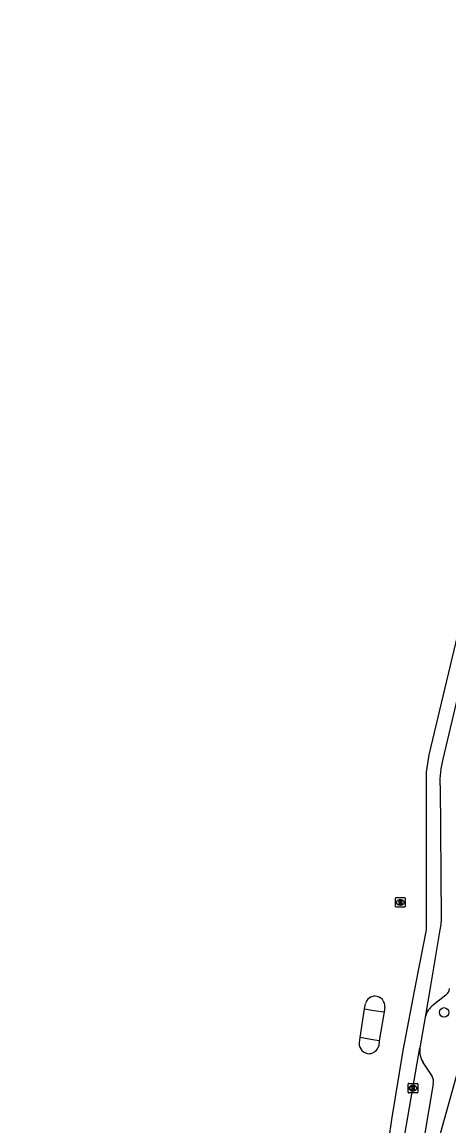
# Model space of a CAD drawing. Extents: x 163150 to 163546, y 380933 to 381635.
# Drawn here: x 163161.3 to 163205.8, y 381399.1 to 381514.3 of the extents above; entities that cross this region are included whole.
import ezdxf

# ---------------------------------------------------------------- set-up
doc = ezdxf.new("R2010")
doc.units = 0
for name, color, linetype in [('IMGEO_Boom', 7, 'Continuous'), ('IMGEO_Fietspad_gesloten', 7, 'Continuous'), ('IMGEO_Kolk', 7, 'Continuous'), ('IMGEO_Rijbaan_lokaal_gesloten', 7, 'Continuous'), ('IMGEO_Rioolput', 7, 'Continuous'), ('IMGEO_Voetpad_open', 7, 'Continuous')]:
    doc.layers.add(name, color=color, linetype=linetype)

msp = doc.modelspace()

# ---------------------------------------------------------------- linework, layer by layer
at = {"layer": 'IMGEO_Boom'}
msp.add_circle((163205.26, 381410.97), 0.489, dxfattribs=at)
at = {"layer": 'IMGEO_Fietspad_gesloten'}
for points in [[(163214.08, 381475.13), (163205.14, 381437.39)], [(163204.85, 381434.64), (163204.95, 381420.74), (163204.92, 381420.15), (163204.83, 381419.57), (163203.84, 381413.75), (163203.29, 381410.46)], [(163203.29, 381410.46), (163202.73, 381407.26)], [(163161.27, 381254.94), (163161.79, 381257.5), (163168.41, 381281.26), (163179.27, 381319.84), (163184.93, 381339.89), (163190.29, 381358.87), (163196.9, 381382.42), (163200.87, 381396.81), (163201.04, 381397.48), (163201.15, 381398.03), (163202.01, 381403.06), (163202.73, 381407.26)]]:
    msp.add_lwpolyline(points, dxfattribs=at)
msp.add_arc((163214.2, 381435.03), 9.37, 165.3812, 182.3951, dxfattribs=at)
at = {"layer": 'IMGEO_Kolk'}
for p, q in [((163201.52, 381402.64), (163201.52, 381403.49)), ((163201.59, 381403.56), (163202.45, 381403.56)), ((163202.01, 381403.34), (163202.03, 381403.34)), ((163202.52, 381403.49), (163202.52, 381402.64)), ((163202.45, 381402.56), (163201.59, 381402.56)), ((163202.03, 381402.78), (163202, 381402.78))]:
    msp.add_line(p, q, dxfattribs=at)
for points in [[(163201.52, 381402.64), (163201.52, 381403.49)], [(163201.59, 381403.56), (163202.45, 381403.56)], [(163201.84, 381403.26), (163201.96, 381403.26), (163201.96, 381403.11), (163202.09, 381403.26), (163202.26, 381403.26), (163202.11, 381403.11), (163202.26, 381402.86), (163202.11, 381402.86), (163202.03, 381403.03), (163201.96, 381402.96), (163201.96, 381402.86), (163201.84, 381402.86), (163201.84, 381403.26)], [(163202.52, 381403.49), (163202.52, 381402.64)], [(163202.45, 381402.56), (163201.59, 381402.56)]]:
    msp.add_lwpolyline(points, dxfattribs=at)
for centre, start, end in [((163201.59, 381403.49), 91.552, 178.448), ((163201.59, 381403.49), 91.552, 178.448), ((163202.44, 381403.49), 1.552, 88.448), ((163202.44, 381403.49), 1.552, 88.448), ((163201.59, 381402.64), 181.552, 268.448), ((163201.59, 381402.64), 181.552, 268.448), ((163202.44, 381402.64), 271.552, 358.448), ((163202.44, 381402.64), 271.552, 358.448)]:
    msp.add_arc(centre, 0.0765, start, end, dxfattribs=at)
for centre, major_axis, ratio, start_param, end_param in [((163202.01, 381403.06), (-0.387, 0.002), 0.722429, 4.712389, 7.853982), ((163202.03, 381403.06), (-0.39, 0.002), 0.717154, 1.570796, 4.712389)]:
    msp.add_ellipse(centre, major_axis=major_axis, ratio=ratio, start_param=start_param, end_param=end_param, dxfattribs=at)
at = {"layer": 'IMGEO_Rijbaan_lokaal_gesloten'}
for points in [[(163166.43, 381280.69), (163188.55, 381358.48), (163194.24, 381378.76), (163197.85, 381391.45), (163199.5, 381397.64), (163199.81, 381399.81), (163201, 381406.98), (163202.36, 381414.07), (163203.42, 381419.57), (163203.42, 381421.47), (163203.42, 381430.45), (163203.42, 381436.02), (163203.7, 381437.83), (163206.49, 381449.49), (163214.12, 381481.68), (163216.8, 381492.72), (163218.45, 381497.57), (163223.71, 381513.76), (163241.57, 381568.24), (163248.99, 381592.29), (163253.52, 381605.62), (163255.55, 381608.99), (163259.83, 381616.31)], [(163196.5, 381408.33), (163196.98, 381411.32)], [(163196.98, 381411.32), (163197.08, 381411.87)], [(163199.01, 381411.01), (163198.51, 381408.01)], [(163199.09, 381411.5), (163199.01, 381411.01)], [(163196.43, 381407.78), (163196.5, 381408.33)], [(163198.51, 381408.01), (163198.45, 381407.47)]]:
    msp.add_lwpolyline(points, dxfattribs=at)
for centre, radius, start, end in [((163198.07, 381411.63), 1.03, 89.3615, 166.0334), ((163198.05, 381411.61), 1.04, 353.9606, 88.3127), ((163197.45, 381407.69), 1.03, 175.2436, 272.0625), ((163197.38, 381407.78), 1.12, 275.6466, 343.8006)]:
    msp.add_arc(centre, radius, start, end, dxfattribs=at)
at = {"layer": 'IMGEO_Rioolput'}
for p, q in [((163200.21, 381422.02), (163200.21, 381422.87)), ((163200.28, 381422.94), (163201.13, 381422.94)), ((163200.69, 381422.72), (163200.72, 381422.72)), ((163201.21, 381422.87), (163201.21, 381422.02)), ((163201.13, 381421.94), (163200.28, 381421.94)), ((163200.72, 381422.16), (163200.69, 381422.16))]:
    msp.add_line(p, q, dxfattribs=at)
for points in [[(163200.21, 381422.02), (163200.21, 381422.87)], [(163200.28, 381422.94), (163201.13, 381422.94)], [(163200.79, 381422.64), (163200.54, 381422.64), (163200.54, 381422.24)], [(163200.72, 381422.56), (163200.67, 381422.56), (163200.67, 381422.48)], [(163201.21, 381422.87), (163201.21, 381422.02)], [(163201.13, 381421.94), (163200.28, 381421.94)], [(163200.54, 381422.24), (163200.67, 381422.24), (163200.67, 381422.41), (163200.68, 381422.41)], [(163200.67, 381422.48), (163200.72, 381422.48)], [(163200.72, 381422.38), (163200.8, 381422.24), (163200.93, 381422.24), (163200.87, 381422.37)]]:
    msp.add_lwpolyline(points, dxfattribs=at)
for centre, radius, start, end in [((163200.28, 381422.87), 0.0765, 91.552, 178.448), ((163200.28, 381422.87), 0.0765, 91.552, 178.448), ((163200.73, 381422.47), 0.0964, 77.0061, 93.1865), ((163200.74, 381422.52), 0.0378, 276.6634, 79.6772), ((163200.79, 381422.53), 0.109, 350.3612, 89.416), ((163200.79, 381422.53), 0.112, 277.5842, 350.9817), ((163201.13, 381422.87), 0.0765, 1.552, 88.448), ((163201.13, 381422.87), 0.0765, 1.552, 88.448), ((163200.28, 381422.02), 0.0765, 181.552, 268.448), ((163200.28, 381422.02), 0.0765, 181.552, 268.448), ((163200.68, 381422.35), 0.0533, 26.0293, 88.6989), ((163200.7, 381422.67), 0.19, 274.7715, 282.9687), ((163200.78, 381422.32), 0.108, 29.5134, 73.7905), ((163201.13, 381422.02), 0.0765, 271.552, 358.448), ((163201.13, 381422.02), 0.0765, 271.552, 358.448)]:
    msp.add_arc(centre, radius, start, end, dxfattribs=at)
for centre, major_axis, ratio, start_param, end_param in [((163200.69, 381422.44), (-0.387, 0.002), 0.722429, 4.712389, 7.853982), ((163200.72, 381422.44), (-0.39, 0.002), 0.717154, 1.570796, 4.712389)]:
    msp.add_ellipse(centre, major_axis=major_axis, ratio=ratio, start_param=start_param, end_param=end_param, dxfattribs=at)
at = {"layer": 'IMGEO_Voetpad_open'}
for points in [[(163205.45, 381412.77), (163204.16, 381411.76)], [(163196.98, 381411.32), (163197.94, 381411.17), (163199.01, 381411.01)], [(163194.05, 381359.47), (163208.22, 381410.28)], [(163198.51, 381408.01), (163197.64, 381408.15), (163196.5, 381408.33)], [(163203.06, 381405.73), (163204.02, 381404.29)], [(163204.14, 381403.52), (163203.19, 381397.95)]]:
    msp.add_lwpolyline(points, dxfattribs=at)
for centre, radius, start, end in [((163204.81, 381413.55), 1.02, 309.3382, 354.5082), ((163205.65, 381409.82), 2.45, 127.6344, 164.8839), ((163205.18, 381406.99), 2.46, 173.6583, 210.8216), ((163203.16, 381403.76), 1.01, 346.3834, 31.5465)]:
    msp.add_arc(centre, radius, start, end, dxfattribs=at)

doc.saveas('drawing.dxf')
